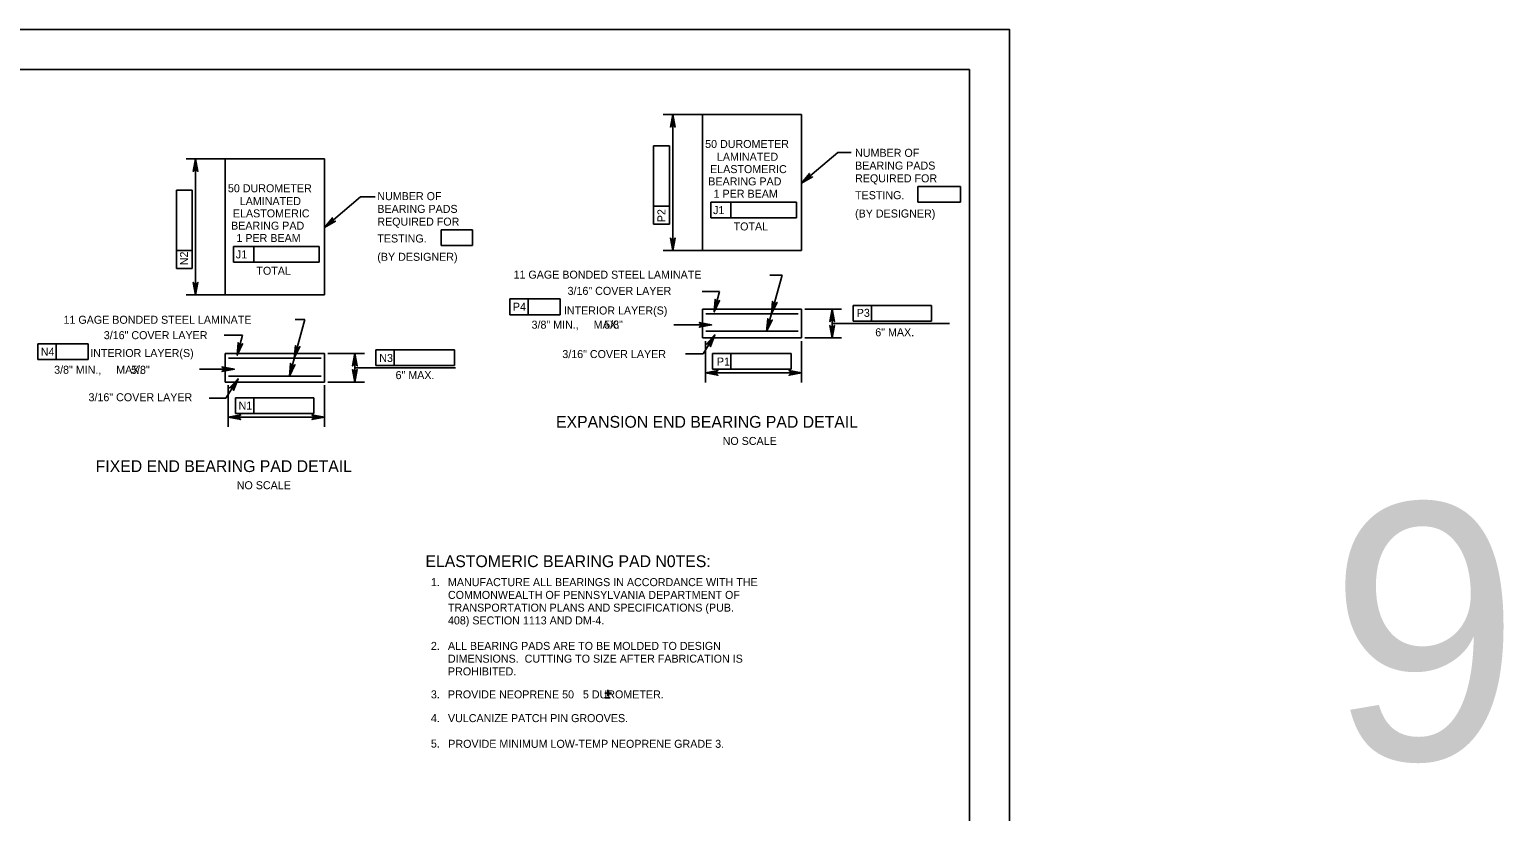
# Model space of a CAD drawing. Extents: x 638263 to 640391, y 293683 to 298655.
# Drawn here: x 639750 to 640303, y 298142 to 298435 of the extents above; entities that cross this region are included whole.
import ezdxf

# ---------------------------------------------------------------- set-up
doc = ezdxf.new("R2010")
doc.units = 0
for name, color, linetype in [('2', 7, 'Continuous'), ('3', 7, 'Continuous'), ('4', 7, 'Continuous'), ('5', 7, 'Continuous'), ('6', 7, 'Continuous'), ('8', 7, 'Continuous'), ('PLT-BNDY', 7, 'Continuous')]:
    doc.layers.add(name, color=color, linetype=linetype)

msp = doc.modelspace()

# ---------------------------------------------------------------- linework, layer by layer
at = {"layer": '2'}
for p, q in [((639316.46, 298420.46), (640102.46, 298420.46)), ((640102.46, 298420.46), (640102.46, 297856.46))]:
    msp.add_line(p, q, dxfattribs=at)
at = {"layer": '3'}
for p, q in [((639991.23, 298352.57), (639991.23, 298403.52)), ((640002.4, 298403.52), (640002.4, 298352.57)), ((640002.4, 298403.52), (640039.53, 298403.52)), ((640039.53, 298403.52), (640039.53, 298352.57)), ((639984.04, 298391.79), (639989.95, 298391.79)), ((639984.04, 298369.24), (639984.04, 298391.79)), ((639989.95, 298391.79), (639989.95, 298362.39)), ((640053.1, 298389.32), (640058.06, 298389.32)), ((639812.33, 298335.96), (639812.33, 298386.92)), ((639823.43, 298386.92), (639860.63, 298386.92)), ((639823.43, 298386.92), (639823.43, 298335.96)), ((639860.63, 298386.92), (639860.63, 298335.96)), ((639805.14, 298375.18), (639811.05, 298375.18)), ((639805.14, 298352.63), (639805.14, 298375.18)), ((639811.05, 298375.18), (639811.05, 298345.78)), ((639874.2, 298372.71), (639879.7, 298372.71)), ((640083.06, 298376.62), (640099.06, 298376.62)), ((640083.06, 298376.62), (640083.06, 298370.72)), ((640099.06, 298376.62), (640099.06, 298370.72)), ((639984.04, 298362.39), (639984.04, 298369.24)), ((639989.95, 298369.24), (639984.04, 298369.24)), ((640005.48, 298370.67), (640013.04, 298370.67)), ((640005.48, 298370.67), (640005.48, 298364.77)), ((640013.04, 298370.67), (640013.04, 298364.77)), ((640013.04, 298370.67), (640037.63, 298370.67)), ((640037.63, 298370.67), (640037.63, 298364.77)), ((640083.06, 298370.72), (640099.06, 298370.72)), ((639904.37, 298360.35), (639904.37, 298354.44)), ((639904.37, 298360.35), (639916.16, 298360.35)), ((639916.16, 298360.35), (639916.16, 298354.44)), ((639989.95, 298362.39), (639984.04, 298362.39)), ((640005.48, 298364.77), (640037.63, 298364.77)), ((639805.14, 298345.78), (639805.14, 298352.63)), ((639811.05, 298352.63), (639805.14, 298352.63)), ((639826.57, 298354.06), (639834.13, 298354.06)), ((639826.57, 298354.06), (639826.57, 298348.16)), ((639834.13, 298354.06), (639834.13, 298348.16)), ((639834.13, 298354.06), (639858.72, 298354.06)), ((639858.72, 298354.06), (639858.72, 298348.16)), ((639904.37, 298354.44), (639916.16, 298354.44)), ((640002.4, 298352.57), (640039.53, 298352.57)), ((639811.05, 298345.78), (639805.14, 298345.78)), ((639826.57, 298348.16), (639858.72, 298348.16)), ((639823.43, 298335.96), (639860.63, 298335.96)), ((639930.12, 298334.42), (639936.97, 298334.42)), ((639930.12, 298328.51), (639930.12, 298334.42)), ((639936.97, 298328.51), (639936.97, 298334.42)), ((639936.97, 298334.42), (639949.03, 298334.42)), ((639949.03, 298334.42), (639949.03, 298328.51)), ((640008.73, 298337.2), (640002.26, 298337.2)), ((640006.76, 298329.53), (640008.73, 298337.2)), ((639949.03, 298328.51), (639930.12, 298328.51)), ((640002.4, 298330.58), (640002.4, 298319.85)), ((640039.53, 298330.58), (640002.4, 298330.58)), ((640038.28, 298328.83), (640003.65, 298328.83)), ((640039.53, 298319.85), (640039.53, 298330.58)), ((640040.77, 298330.58), (640054.53, 298330.58)), ((640050.99, 298319.85), (640050.99, 298330.58)), ((640058.86, 298331.95), (640065.71, 298331.95)), ((640058.86, 298326.04), (640058.86, 298331.95)), ((640065.71, 298326.04), (640065.71, 298331.95)), ((640065.71, 298331.95), (640088.26, 298331.95)), ((640088.26, 298331.95), (640088.26, 298326.04)), ((640038.28, 298322.39), (640003.65, 298322.39)), ((640050.99, 298325.22), (640094.93, 298325.22)), ((640088.26, 298326.04), (640058.86, 298326.04)), ((639753.19, 298317.6), (639772.1, 298317.6)), ((639753.19, 298311.69), (639753.19, 298317.6)), ((639760.03, 298311.69), (639760.03, 298317.6)), ((639772.1, 298317.6), (639772.1, 298311.69)), ((639829.88, 298320.77), (639823.04, 298320.77)), ((639827.95, 298313.28), (639829.88, 298320.77)), ((640002.4, 298319.85), (640039.53, 298319.85)), ((640007.06, 298320.95), (640002.57, 298313.78)), ((640040.77, 298319.85), (640054.53, 298319.85)), ((639772.1, 298311.69), (639753.19, 298311.69)), ((639860.63, 298313.98), (639823.43, 298313.98)), ((639823.43, 298313.98), (639823.43, 298303.25)), ((639859.38, 298312.2), (639824.68, 298312.2)), ((639860.63, 298303.25), (639860.63, 298313.98)), ((639861.86, 298313.98), (639875.63, 298313.98)), ((639872.09, 298303.25), (639872.09, 298313.98)), ((639872.09, 298313.98), (639872.09, 298313.98)), ((639879.96, 298315.34), (639886.8, 298315.34)), ((639879.96, 298309.43), (639879.96, 298315.34)), ((639886.8, 298309.43), (639886.8, 298315.34)), ((639886.8, 298315.34), (639909.35, 298315.34)), ((639909.35, 298315.34), (639909.35, 298309.43)), ((640002.57, 298313.78), (639995.97, 298313.78)), ((640006.19, 298313.95), (640013.03, 298313.95)), ((640006.19, 298308.04), (640006.19, 298313.95)), ((640013.03, 298308.04), (640013.03, 298313.95)), ((640013.03, 298313.95), (640035.58, 298313.95)), ((640035.58, 298313.95), (640035.58, 298308.04)), ((639824.68, 298305.48), (639859.38, 298305.48)), ((639872.09, 298308.61), (639909.74, 298308.61)), ((639909.35, 298309.43), (639879.96, 298309.43)), ((640035.58, 298308.04), (640006.19, 298308.04)), ((639823.43, 298303.25), (639860.63, 298303.25)), ((639828.26, 298304.51), (639823.67, 298297.17)), ((639861.86, 298303.25), (639875.63, 298303.25)), ((639823.67, 298297.17), (639817.44, 298297.17)), ((639827.28, 298297.34), (639834.13, 298297.34)), ((639827.28, 298291.43), (639827.28, 298297.34)), ((639834.13, 298291.43), (639834.13, 298297.34)), ((639834.13, 298297.34), (639856.68, 298297.34)), ((639856.68, 298297.34), (639856.68, 298291.43)), ((639856.68, 298291.43), (639827.28, 298291.43)), ((639965.73, 298186.65), (639968.24, 298186.65)), ((639965.92, 298184.81), (639967.8, 298184.81)), ((639966.94, 298185.44), (639966.94, 298187.9))]:
    msp.add_line(p, q, dxfattribs=at)
for points in [[(639991.23, 298403.52), (639992.1, 298398.86), (639991.85, 298399.22), (639991.54, 298399.41), (639991.23, 298399.46), (639990.92, 298399.41), (639990.6, 298399.22), (639990.36, 298398.86), (639991.23, 298403.52), (639990.6, 298399.22), (639990.92, 298399.41), (639991.23, 298403.52), (639991.23, 298399.46), (639991.54, 298399.41), (639991.23, 298403.52), (639991.85, 298399.22)], [(640039.53, 298377.81), (640053.1, 298389.32)], [(639812.33, 298386.92), (639813.2, 298382.26), (639812.95, 298382.61), (639812.64, 298382.8), (639812.33, 298382.85), (639812.02, 298382.8), (639811.7, 298382.61), (639811.46, 298382.26), (639812.33, 298386.92), (639811.7, 298382.61), (639812.02, 298382.8), (639812.33, 298386.92), (639812.33, 298382.85), (639812.64, 298382.8), (639812.33, 298386.92), (639812.95, 298382.61)], [(640039.53, 298377.81), (640042.52, 298381.49), (640042.41, 298381.07), (640042.47, 298380.71), (640042.63, 298380.44), (640042.88, 298380.24), (640043.22, 298380.12), (640043.65, 298380.16), (640039.53, 298377.81), (640043.22, 298380.12), (640042.88, 298380.24), (640039.53, 298377.81), (640042.63, 298380.44), (640042.47, 298380.71), (640039.53, 298377.81), (640042.41, 298381.07)], [(639860.63, 298361.2), (639874.2, 298372.71)], [(639860.63, 298361.2), (639863.62, 298364.88), (639863.51, 298364.46), (639863.57, 298364.1), (639863.73, 298363.83), (639863.98, 298363.63), (639864.32, 298363.51), (639864.75, 298363.55), (639860.63, 298361.2), (639864.32, 298363.51), (639863.98, 298363.63), (639860.63, 298361.2), (639863.73, 298363.83), (639863.57, 298364.1), (639860.63, 298361.2), (639863.51, 298364.46)], [(639991.23, 298352.57), (639990.36, 298357.23), (639990.6, 298356.87), (639990.92, 298356.69), (639991.23, 298356.63), (639991.54, 298356.69), (639991.85, 298356.87), (639992.1, 298357.23), (639991.23, 298352.57), (639991.85, 298356.87), (639991.54, 298356.69), (639991.23, 298352.57), (639991.23, 298356.63), (639990.92, 298356.69), (639991.23, 298352.57), (639990.6, 298356.87)], [(639812.33, 298335.96), (639811.46, 298340.62), (639811.7, 298340.26), (639812.02, 298340.08), (639812.33, 298340.02), (639812.64, 298340.08), (639812.95, 298340.26), (639813.2, 298340.62), (639812.33, 298335.96), (639812.95, 298340.26), (639812.64, 298340.08), (639812.33, 298335.96), (639812.33, 298340.02), (639812.02, 298340.08), (639812.33, 298335.96), (639811.7, 298340.26)], [(640006.76, 298329.53), (640007.07, 298334.26), (640007.23, 298333.85), (640007.48, 298333.6), (640007.77, 298333.46), (640008.09, 298333.44), (640008.44, 298333.54), (640008.77, 298333.82), (640006.76, 298329.53), (640008.44, 298333.54), (640008.09, 298333.44), (640006.76, 298329.53), (640007.77, 298333.46), (640007.48, 298333.6), (640006.76, 298329.53), (640007.23, 298333.85)], [(640028.26, 298328.83), (640028.66, 298333.56), (640028.8, 298333.14), (640029.05, 298332.88), (640029.34, 298332.75), (640029.65, 298332.71), (640030.01, 298332.81), (640030.34, 298333.09), (640028.26, 298328.83), (640030.01, 298332.81), (640029.65, 298332.71), (640028.26, 298328.83), (640029.34, 298332.75), (640029.05, 298332.88), (640028.26, 298328.83), (640028.8, 298333.14)], [(640050.99, 298330.58), (640051.86, 298325.92), (640051.62, 298326.28), (640051.3, 298326.47), (640050.99, 298326.52), (640050.68, 298326.47), (640050.37, 298326.28), (640050.12, 298325.92), (640050.99, 298330.58), (640050.37, 298326.28), (640050.68, 298326.47), (640050.99, 298330.58), (640050.99, 298326.52), (640051.3, 298326.47), (640050.99, 298330.58), (640051.62, 298326.28)], [(640005.81, 298324.66), (640001.15, 298323.79), (640001.5, 298324.04), (640001.69, 298324.35), (640001.74, 298324.66), (640001.69, 298324.98), (640001.5, 298325.29), (640001.15, 298325.54), (640005.81, 298324.66), (640001.5, 298325.29), (640001.69, 298324.98), (640005.81, 298324.66), (640001.74, 298324.66), (640001.69, 298324.35), (640005.81, 298324.66), (640001.5, 298324.04)], [(640026.43, 298322.25), (640026.83, 298326.98), (640026.98, 298326.56), (640027.23, 298326.3), (640027.52, 298326.17), (640027.83, 298326.13), (640028.18, 298326.23), (640028.52, 298326.51), (640026.43, 298322.25), (640028.18, 298326.23), (640027.83, 298326.13), (640026.43, 298322.25), (640027.52, 298326.17), (640027.23, 298326.3), (640026.43, 298322.25), (640026.98, 298326.56)], [(640050.99, 298319.85), (640050.12, 298324.51), (640050.37, 298324.16), (640050.68, 298323.97), (640050.99, 298323.92), (640051.3, 298323.97), (640051.62, 298324.16), (640051.86, 298324.51), (640050.99, 298319.85), (640051.62, 298324.16), (640051.3, 298323.97), (640050.99, 298319.85), (640050.99, 298323.92), (640050.68, 298323.97), (640050.99, 298319.85), (640050.37, 298324.16)], [(639827.95, 298313.28), (639828.27, 298318.01), (639828.42, 298317.6), (639828.67, 298317.35), (639828.96, 298317.22), (639829.28, 298317.19), (639829.63, 298317.29), (639829.96, 298317.58), (639827.95, 298313.28), (639829.63, 298317.29), (639829.28, 298317.19), (639827.95, 298313.28), (639828.96, 298317.22), (639828.67, 298317.35), (639827.95, 298313.28), (639828.42, 298317.6)], [(639849.35, 298312.2), (639849.75, 298316.92), (639849.89, 298316.51), (639850.14, 298316.25), (639850.43, 298316.11), (639850.74, 298316.08), (639851.09, 298316.18), (639851.43, 298316.46), (639849.35, 298312.2), (639851.09, 298316.18), (639850.74, 298316.08), (639849.35, 298312.2), (639850.43, 298316.11), (639850.14, 298316.25), (639849.35, 298312.2), (639849.89, 298316.51)], [(640007.06, 298320.95), (640005.33, 298316.54), (640005.31, 298316.97), (640005.14, 298317.3), (640004.9, 298317.51), (640004.61, 298317.63), (640004.25, 298317.64), (640003.85, 298317.46), (640007.06, 298320.95), (640004.25, 298317.64), (640004.61, 298317.63), (640007.06, 298320.95), (640004.9, 298317.51), (640005.14, 298317.3), (640007.06, 298320.95), (640005.31, 298316.97)], [(639872.09, 298313.98), (639872.96, 298309.32), (639872.71, 298309.67), (639872.4, 298309.86), (639872.09, 298309.91), (639871.78, 298309.86), (639871.46, 298309.67), (639871.22, 298309.32), (639872.09, 298313.98), (639871.46, 298309.67), (639871.78, 298309.86), (639872.09, 298313.98), (639872.09, 298309.91), (639872.4, 298309.86), (639872.09, 298313.98), (639872.71, 298309.67)], [(639826.9, 298308.06), (639822.24, 298307.18), (639822.6, 298307.43), (639822.79, 298307.74), (639822.84, 298308.06), (639822.79, 298308.37), (639822.6, 298308.68), (639822.24, 298308.93), (639826.9, 298308.06), (639822.6, 298308.68), (639822.79, 298308.37), (639826.9, 298308.06), (639822.84, 298308.06), (639822.79, 298307.74), (639826.9, 298308.06), (639822.6, 298307.43)], [(639847.49, 298305.48), (639847.89, 298310.21), (639848.03, 298309.79), (639848.28, 298309.53), (639848.57, 298309.4), (639848.89, 298309.36), (639849.24, 298309.46), (639849.57, 298309.74), (639847.49, 298305.48), (639849.24, 298309.46), (639848.89, 298309.36), (639847.49, 298305.48), (639848.57, 298309.4), (639848.28, 298309.53), (639847.49, 298305.48), (639848.03, 298309.79)], [(639872.09, 298303.25), (639871.22, 298307.91), (639871.46, 298307.55), (639871.78, 298307.36), (639872.09, 298307.31), (639872.4, 298307.36), (639872.71, 298307.55), (639872.96, 298307.91), (639872.09, 298303.25), (639872.71, 298307.55), (639872.4, 298307.36), (639872.09, 298303.25), (639872.09, 298307.31), (639871.78, 298307.36), (639872.09, 298303.25), (639871.46, 298307.55)], [(640003.5, 298306.65), (640008.16, 298307.53), (640007.81, 298307.28), (640007.62, 298306.97), (640007.57, 298306.65), (640007.62, 298306.34), (640007.81, 298306.03), (640008.16, 298305.78), (640003.5, 298306.65), (640007.81, 298306.03), (640007.62, 298306.34), (640003.5, 298306.65), (640007.57, 298306.65), (640007.62, 298306.97), (640003.5, 298306.65), (640007.81, 298307.28)], [(640039.53, 298306.65), (640034.87, 298305.78), (640035.23, 298306.03), (640035.42, 298306.34), (640035.47, 298306.65), (640035.42, 298306.97), (640035.23, 298307.28), (640034.87, 298307.53), (640039.53, 298306.65), (640035.23, 298307.28), (640035.42, 298306.97), (640039.53, 298306.65), (640035.47, 298306.65), (640035.42, 298306.34), (640039.53, 298306.65), (640035.23, 298306.03)], [(639828.26, 298304.51), (639826.53, 298300.09), (639826.51, 298300.53), (639826.34, 298300.85), (639826.1, 298301.06), (639825.81, 298301.18), (639825.45, 298301.19), (639825.05, 298301.02), (639828.26, 298304.51), (639825.45, 298301.19), (639825.81, 298301.18), (639828.26, 298304.51), (639826.1, 298301.06), (639826.34, 298300.85), (639828.26, 298304.51), (639826.51, 298300.53)], [(639824.6, 298290.05), (639829.26, 298290.92), (639828.9, 298290.67), (639828.72, 298290.36), (639828.67, 298290.05), (639828.72, 298289.73), (639828.9, 298289.42), (639829.26, 298289.17), (639824.6, 298290.05), (639828.9, 298289.42), (639828.72, 298289.73), (639824.6, 298290.05), (639828.67, 298290.05), (639828.72, 298290.36), (639824.6, 298290.05), (639828.9, 298290.67)], [(639860.63, 298290.05), (639855.97, 298289.17), (639856.33, 298289.42), (639856.52, 298289.73), (639856.57, 298290.05), (639856.52, 298290.36), (639856.33, 298290.67), (639855.97, 298290.92), (639860.63, 298290.05), (639856.33, 298290.67), (639856.52, 298290.36), (639860.63, 298290.05), (639856.57, 298290.05), (639856.52, 298289.73), (639860.63, 298290.05), (639856.33, 298289.42)]]:
    msp.add_lwpolyline(points, dxfattribs=at)
at = {"layer": '5'}
for p, q in [((640026.43, 298322.25), (640032.26, 298343.32)), ((639847.53, 298305.64), (639853.36, 298326.71)), ((640005.81, 298324.66), (639991.61, 298324.66)), ((639826.91, 298308.06), (639813.83, 298308.06))]:
    msp.add_line(p, q, dxfattribs=at)
at = {"layer": '6'}
for p, q in [((640032.26, 298343.32), (640027.68, 298343.32)), ((639853.36, 298326.71), (639849.68, 298326.71))]:
    msp.add_line(p, q, dxfattribs=at)
at = {"layer": '8'}
for p, q in [((640002.27, 298403.52), (639987.69, 298403.52)), ((639823.37, 298386.92), (639808.79, 298386.92)), ((640002.27, 298352.57), (639987.69, 298352.57)), ((639823.37, 298335.96), (639808.79, 298335.96)), ((640003.5, 298318.62), (640003.5, 298303.11)), ((640039.53, 298318.62), (640039.53, 298303.11)), ((640003.5, 298306.65), (640039.53, 298306.65)), ((639824.6, 298302.02), (639824.6, 298286.5)), ((639860.63, 298302.02), (639860.63, 298286.5)), ((639824.6, 298290.05), (639860.63, 298290.05))]:
    msp.add_line(p, q, dxfattribs=at)
for points in [[(639811.94, 298384.55), (639812.72, 298384.55), (639812.33, 298386.92)], [(639811.94, 298338.32), (639812.72, 298338.32), (639812.33, 298335.96)]]:
    msp.add_lwpolyline(points, close=True, dxfattribs=at)
at = {"layer": 'PLT-BNDY'}
msp.add_lwpolyline([(639276.46, 298435.46), (640117.46, 298435.46), (640117.46, 297841.46), (639276.46, 297841.46)], close=True, dxfattribs=at)

# ---------------------------------------------------------------- texts
at = {"layer": '3'}
for s, height, p in [('50 DUROMETER', 3, (640003.37, 298391.02)), ('LAMINATED', 3, (640007.79, 298386.22)), ('NUMBER OF', 3, (640059.58, 298387.7)), ('ELASTOMERIC', 3, (640005.22, 298381.6)), ('BEARING PADS', 3, (640059.58, 298382.92)), ('50 DUROMETER', 3, (639824.47, 298374.41)), ('BEARING PAD', 3, (640004.55, 298376.99)), ('REQUIRED FOR', 3, (640059.58, 298378.14)), ('LAMINATED', 3, (639828.9, 298369.61)), ('NUMBER OF', 3, (639880.47, 298371.46)), ('1 PER BEAM', 3, (640006.55, 298372.37)), ('TESTING.', 3, (640059.58, 298371.82)), ('ELASTOMERIC', 3, (639826.32, 298364.99)), ('BEARING PADS', 3, (639880.47, 298366.68)), ('(BY DESIGNER)', 3, (640059.58, 298364.95)), ('BEARING PAD', 3, (639825.65, 298360.38)), ('REQUIRED FOR', 3, (639880.47, 298361.9)), ('TOTAL', 3, (640014.04, 298360.1)), ('1 PER BEAM', 3, (639827.65, 298355.76)), ('TESTING.', 3, (639880.47, 298355.58)), ('(BY DESIGNER)', 3, (639880.47, 298348.71)), ('TOTAL', 3, (639835.14, 298343.49)), ('11 GAGE BONDED STEEL LAMINATE', 3, (639931.54, 298342.02)), ('3/16" COVER LAYER', 3, (639951.8, 298335.94)), ('P4', 3, (639931.3, 298330)), ('11 GAGE BONDED STEEL LAMINATE', 3, (639762.83, 298325.1)), ('INTERIOR LAYER(S)', 3, (639950.42, 298328.58)), ('P3', 3, (640060.21, 298327.7)), ('3/16" COVER LAYER', 3, (639777.92, 298319.33)), ('3/8" MIN.,     MAX.', 3, (639938.3, 298323.25)), (' 5/8"', 3, (639964.41, 298323.31)), ('6" MAX.', 3, (640067.15, 298320.42)), ('N4', 3, (639754.31, 298313.09)), ('INTERIOR LAYER(S)', 3, (639772.84, 298312.63)), ('N3', 3, (639881.21, 298310.78)), ('3/16" COVER LAYER', 3, (639949.82, 298312.24)), ('P1', 3, (640007.78, 298309.44)), ('3/8" MIN.,     MAX.', 3, (639759.31, 298306.36)), (' 5/8"', 3, (639787.05, 298306.34)), ('6" MAX.', 3, (639887.32, 298304.34)), ('3/16" COVER LAYER', 3, (639772.2, 298296.05)), ('N1', 3, (639828.47, 298292.91)), ('EXPANSION END BEARING PAD DETAIL', 4.4292, (639947.46, 298286.11)), ('NO SCALE', 3, (640009.94, 298279.67)), ('FIXED END BEARING PAD DETAIL', 4.4292, (639774.87, 298269.5)), ('NO SCALE', 3, (639827.77, 298263.06)), ('ELASTOMERIC BEARING PAD N0TES:', 4.4292, (639898.5, 298233.85)), ('1.', 3, (639900.56, 298226.72)), ('MANUFACTURE ALL BEARINGS IN ACCORDANCE WITH THE', 3, (639906.95, 298226.72)), ('COMMONWEALTH OF PENNSYLVANIA DEPARTMENT OF', 3, (639906.95, 298221.93)), ('TRANSPORTATION PLANS AND SPECIFICATIONS (PUB.', 3, (639906.95, 298217.16)), ('408) SECTION 1113 AND DM-4.', 3, (639906.95, 298212.37)), ('2.', 3, (639900.56, 298202.81)), ('ALL BEARING PADS ARE TO BE MOLDED TO DESIGN', 3, (639906.95, 298202.81)), ('DIMENSIONS.  CUTTING TO SIZE AFTER FABRICATION IS', 3, (639906.95, 298198.03)), ('PROHIBITED.', 3, (639906.95, 298193.25)), ('3.', 3, (639900.56, 298184.63)), ('PROVIDE NEOPRENE 50   5 DUROMETER.', 3, (639906.95, 298184.63)), ('4.', 3, (639900.56, 298175.73)), ('VULCANIZE PATCH PIN GROOVES.', 3, (639906.95, 298175.73)), ('5.', 3, (639900.56, 298166.17)), ('PROVIDE MINIMUM LOW-TEMP NEOPRENE GRADE 3.', 3, (639907.07, 298166.09))]:
    msp.add_text(s, height=height, dxfattribs=at).set_placement(p)
for s, rotation, p in [('P2', 90, (639988.47, 298363.2)), ('J1', 359.9382, (640006.34, 298366.22)), ('N2', 90, (639809.51, 298347.05)), ('J1', 359.9382, (639827.44, 298349.61))]:
    msp.add_text(s, height=3, rotation=rotation, dxfattribs=at).set_placement(p)
at = {"layer": '4'}
msp.add_text('9', height=96, dxfattribs=at).set_placement((640237.37, 298161.69))

doc.saveas('drawing.dxf')
